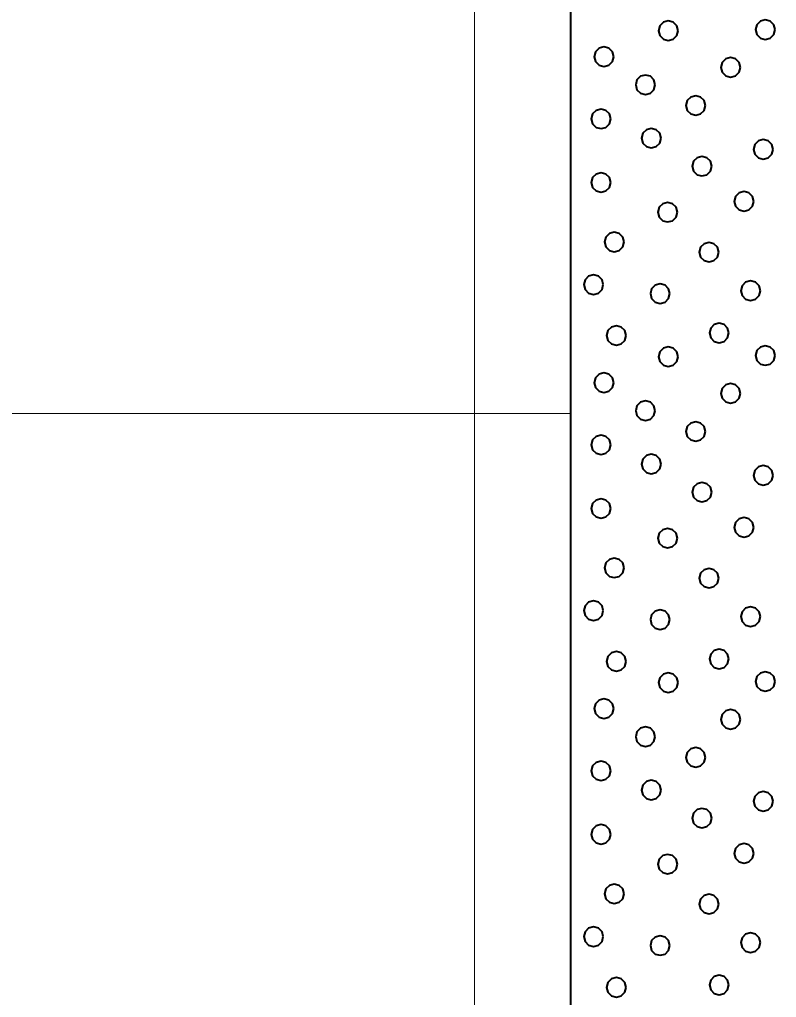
# Model space of a CAD drawing. Extents: x -582 to 653, y -817 to -3.
# Drawn here: x 320.25 to 326.15, y -200.02 to -192.4 of the extents above; entities that cross this region are included whole.
import ezdxf

# ---------------------------------------------------------------- set-up
doc = ezdxf.new("R2010")
doc.units = 0
doc.header["$LTSCALE"] = 0.4
doc.layers.add('27', color=7, linetype='Continuous', lineweight=40)
doc.layers.add('7', color=7, linetype='Continuous', lineweight=13)

msp = doc.modelspace()

# ---------------------------------------------------------------- linework, layer by layer
at = {"layer": '27'}
for points in [[(324.5465, -189.5729), (327.0465, -189.5729), (327.0465, -216.0729), (324.5465, -216.0729)], [(325.3833, -192.4908), (325.3731, -192.4527), (325.3452, -192.4248), (325.3071, -192.4146), (325.269, -192.4248), (325.2411, -192.4527), (325.2309, -192.4908), (325.2411, -192.5289), (325.269, -192.5568), (325.3071, -192.567), (325.3452, -192.5568), (325.3731, -192.5289)], [(326.1384, -192.4818), (326.1282, -192.4437), (326.1003, -192.4158), (326.0622, -192.4056), (326.0241, -192.4158), (325.9962, -192.4437), (325.986, -192.4818), (325.9962, -192.5199), (326.0241, -192.5478), (326.0622, -192.558), (326.1003, -192.5478), (326.1282, -192.5199)], [(324.8822, -192.6934), (324.872, -192.6553), (324.8441, -192.6274), (324.806, -192.6172), (324.7679, -192.6274), (324.74, -192.6553), (324.7298, -192.6934), (324.74, -192.7315), (324.7679, -192.7594), (324.806, -192.7696), (324.8441, -192.7594), (324.872, -192.7315)], [(325.8683, -192.7766), (325.8581, -192.7385), (325.8302, -192.7106), (325.7921, -192.7004), (325.754, -192.7106), (325.7261, -192.7385), (325.7159, -192.7766), (325.7261, -192.8147), (325.754, -192.8426), (325.7921, -192.8528), (325.8302, -192.8426), (325.8581, -192.8147)], [(325.2051, -192.9121), (325.1949, -192.874), (325.167, -192.8461), (325.1289, -192.8359), (325.0908, -192.8461), (325.0629, -192.874), (325.0527, -192.9121), (325.0629, -192.9502), (325.0908, -192.978), (325.1289, -192.9883), (325.167, -192.978), (325.1949, -192.9502)], [(325.5967, -193.0735), (325.5865, -193.0354), (325.5586, -193.0075), (325.5205, -192.9973), (325.4824, -193.0075), (325.4545, -193.0354), (325.4443, -193.0735), (325.4545, -193.1116), (325.4824, -193.1395), (325.5205, -193.1497), (325.5586, -193.1395), (325.5865, -193.1116)], [(324.8593, -193.1777), (324.8491, -193.1396), (324.8212, -193.1118), (324.7831, -193.1015), (324.745, -193.1118), (324.7171, -193.1396), (324.7069, -193.1777), (324.7171, -193.2158), (324.745, -193.2437), (324.7831, -193.2539), (324.8212, -193.2437), (324.8491, -193.2158)], [(325.2509, -193.3278), (325.2407, -193.2897), (325.2128, -193.2618), (325.1747, -193.2516), (325.1366, -193.2618), (325.1087, -193.2897), (325.0985, -193.3278), (325.1087, -193.3659), (325.1366, -193.3937), (325.1747, -193.404), (325.2128, -193.3937), (325.2407, -193.3659)], [(326.123, -193.4155), (326.1128, -193.3774), (326.0849, -193.3495), (326.0468, -193.3393), (326.0087, -193.3495), (325.9808, -193.3774), (325.9706, -193.4155), (325.9808, -193.4536), (326.0087, -193.4815), (326.0468, -193.4917), (326.0849, -193.4815), (326.1128, -193.4536)], [(325.645, -193.5464), (325.6348, -193.5083), (325.6069, -193.4804), (325.5688, -193.4702), (325.5307, -193.4804), (325.5028, -193.5083), (325.4926, -193.5464), (325.5028, -193.5845), (325.5307, -193.6124), (325.5688, -193.6226), (325.6069, -193.6124), (325.6348, -193.5845)], [(324.8593, -193.6735), (324.8491, -193.6354), (324.8212, -193.6076), (324.7831, -193.5973), (324.745, -193.6076), (324.7171, -193.6354), (324.7069, -193.6735), (324.7171, -193.7116), (324.745, -193.7395), (324.7831, -193.7497), (324.8212, -193.7395), (324.8491, -193.7116)], [(325.973, -193.821), (325.9628, -193.7829), (325.9349, -193.755), (325.8968, -193.7448), (325.8587, -193.755), (325.8308, -193.7829), (325.8206, -193.821), (325.8308, -193.8591), (325.8587, -193.887), (325.8968, -193.8972), (325.9349, -193.887), (325.9628, -193.8591)], [(325.378, -193.9049), (325.3678, -193.8668), (325.3399, -193.8389), (325.3018, -193.8287), (325.2637, -193.8389), (325.2358, -193.8668), (325.2256, -193.9049), (325.2358, -193.943), (325.2637, -193.9709), (325.3018, -193.9811), (325.3399, -193.9709), (325.3678, -193.943)], [(324.9623, -194.1363), (324.9521, -194.0982), (324.9242, -194.0703), (324.8861, -194.0601), (324.848, -194.0703), (324.8201, -194.0982), (324.8099, -194.1363), (324.8201, -194.1744), (324.848, -194.2023), (324.8861, -194.2125), (324.9242, -194.2023), (324.9521, -194.1744)], [(325.7009, -194.2164), (325.6907, -194.1783), (325.6628, -194.1504), (325.6247, -194.1402), (325.5866, -194.1504), (325.5587, -194.1783), (325.5485, -194.2164), (325.5587, -194.2545), (325.5866, -194.2824), (325.6247, -194.2926), (325.6628, -194.2824), (325.6907, -194.2545)], [(324.8008, -194.4694), (324.7906, -194.4313), (324.7627, -194.4034), (324.7246, -194.3932), (324.6865, -194.4034), (324.6587, -194.4313), (324.6484, -194.4694), (324.6587, -194.5075), (324.6865, -194.5354), (324.7246, -194.5456), (324.7627, -194.5354), (324.7906, -194.5075)], [(326.0238, -194.5164), (326.0136, -194.4783), (325.9857, -194.4504), (325.9476, -194.4402), (325.9095, -194.4504), (325.8816, -194.4783), (325.8714, -194.5164), (325.8816, -194.5545), (325.9095, -194.5824), (325.9476, -194.5926), (325.9857, -194.5824), (326.0136, -194.5545)], [(325.3195, -194.5393), (325.3093, -194.5012), (325.2814, -194.4733), (325.2433, -194.4631), (325.2052, -194.4733), (325.1773, -194.5012), (325.1671, -194.5393), (325.1773, -194.5774), (325.2052, -194.6053), (325.2433, -194.6155), (325.2814, -194.6053), (325.3093, -194.5774)], [(324.9784, -194.8655), (324.9682, -194.8274), (324.9403, -194.7996), (324.9022, -194.7893), (324.8641, -194.7996), (324.8362, -194.8274), (324.826, -194.8655), (324.8362, -194.9036), (324.8641, -194.9315), (324.9022, -194.9417), (324.9403, -194.9315), (324.9682, -194.9036)], [(325.7794, -194.846), (325.7692, -194.8079), (325.7413, -194.78), (325.7032, -194.7698), (325.6651, -194.78), (325.6372, -194.8079), (325.627, -194.846), (325.6372, -194.8841), (325.6651, -194.9119), (325.7032, -194.9222), (325.7413, -194.9119), (325.7692, -194.8841)], [(325.3833, -195.0308), (325.3731, -194.9927), (325.3452, -194.9648), (325.3071, -194.9546), (325.269, -194.9648), (325.2411, -194.9927), (325.2309, -195.0308), (325.2411, -195.0689), (325.269, -195.0968), (325.3071, -195.107), (325.3452, -195.0968), (325.3731, -195.0689)], [(326.1384, -195.0218), (326.1282, -194.9837), (326.1003, -194.9558), (326.0622, -194.9456), (326.0241, -194.9558), (325.9962, -194.9837), (325.986, -195.0218), (325.9962, -195.0599), (326.0241, -195.0878), (326.0622, -195.098), (326.1003, -195.0878), (326.1282, -195.0599)], [(324.8822, -195.2334), (324.872, -195.1953), (324.8441, -195.1674), (324.806, -195.1572), (324.7679, -195.1674), (324.74, -195.1953), (324.7298, -195.2334), (324.74, -195.2715), (324.7679, -195.2994), (324.806, -195.3096), (324.8441, -195.2994), (324.872, -195.2715)], [(325.8683, -195.3166), (325.8581, -195.2785), (325.8302, -195.2506), (325.7921, -195.2404), (325.754, -195.2506), (325.7261, -195.2785), (325.7159, -195.3166), (325.7261, -195.3547), (325.754, -195.3826), (325.7921, -195.3928), (325.8302, -195.3826), (325.8581, -195.3547)], [(325.2051, -195.4521), (325.1949, -195.414), (325.167, -195.3861), (325.1289, -195.3759), (325.0908, -195.3861), (325.0629, -195.414), (325.0527, -195.4521), (325.0629, -195.4902), (325.0908, -195.518), (325.1289, -195.5283), (325.167, -195.518), (325.1949, -195.4902)], [(325.5967, -195.6135), (325.5865, -195.5754), (325.5586, -195.5475), (325.5205, -195.5373), (325.4824, -195.5475), (325.4545, -195.5754), (325.4443, -195.6135), (325.4545, -195.6516), (325.4824, -195.6795), (325.5205, -195.6897), (325.5586, -195.6795), (325.5865, -195.6516)], [(324.8593, -195.7177), (324.8491, -195.6796), (324.8212, -195.6518), (324.7831, -195.6415), (324.745, -195.6518), (324.7171, -195.6796), (324.7069, -195.7177), (324.7171, -195.7558), (324.745, -195.7837), (324.7831, -195.7939), (324.8212, -195.7837), (324.8491, -195.7558)], [(325.2509, -195.8678), (325.2407, -195.8297), (325.2128, -195.8018), (325.1747, -195.7916), (325.1366, -195.8018), (325.1087, -195.8297), (325.0985, -195.8678), (325.1087, -195.9059), (325.1366, -195.9337), (325.1747, -195.944), (325.2128, -195.9337), (325.2407, -195.9059)], [(326.123, -195.9555), (326.1128, -195.9174), (326.0849, -195.8895), (326.0468, -195.8793), (326.0087, -195.8895), (325.9808, -195.9174), (325.9706, -195.9555), (325.9808, -195.9936), (326.0087, -196.0215), (326.0468, -196.0317), (326.0849, -196.0215), (326.1128, -195.9936)], [(325.645, -196.0864), (325.6348, -196.0483), (325.6069, -196.0204), (325.5688, -196.0102), (325.5307, -196.0204), (325.5028, -196.0483), (325.4926, -196.0864), (325.5028, -196.1245), (325.5307, -196.1524), (325.5688, -196.1626), (325.6069, -196.1524), (325.6348, -196.1245)], [(324.8593, -196.2135), (324.8491, -196.1754), (324.8212, -196.1476), (324.7831, -196.1373), (324.745, -196.1476), (324.7171, -196.1754), (324.7069, -196.2135), (324.7171, -196.2516), (324.745, -196.2795), (324.7831, -196.2897), (324.8212, -196.2795), (324.8491, -196.2516)], [(325.973, -196.361), (325.9628, -196.3229), (325.9349, -196.295), (325.8968, -196.2848), (325.8587, -196.295), (325.8308, -196.3229), (325.8206, -196.361), (325.8308, -196.3991), (325.8587, -196.427), (325.8968, -196.4372), (325.9349, -196.427), (325.9628, -196.3991)], [(325.378, -196.4449), (325.3678, -196.4068), (325.3399, -196.3789), (325.3018, -196.3687), (325.2637, -196.3789), (325.2358, -196.4068), (325.2256, -196.4449), (325.2358, -196.483), (325.2637, -196.5109), (325.3018, -196.5211), (325.3399, -196.5109), (325.3678, -196.483)], [(324.9623, -196.6763), (324.9521, -196.6382), (324.9242, -196.6103), (324.8861, -196.6001), (324.848, -196.6103), (324.8201, -196.6382), (324.8099, -196.6763), (324.8201, -196.7144), (324.848, -196.7423), (324.8861, -196.7525), (324.9242, -196.7423), (324.9521, -196.7144)], [(325.7009, -196.7564), (325.6907, -196.7183), (325.6628, -196.6904), (325.6247, -196.6802), (325.5866, -196.6904), (325.5587, -196.7183), (325.5485, -196.7564), (325.5587, -196.7945), (325.5866, -196.8224), (325.6247, -196.8326), (325.6628, -196.8224), (325.6907, -196.7945)], [(324.8008, -197.0094), (324.7906, -196.9713), (324.7627, -196.9434), (324.7246, -196.9332), (324.6865, -196.9434), (324.6587, -196.9713), (324.6484, -197.0094), (324.6587, -197.0475), (324.6865, -197.0754), (324.7246, -197.0856), (324.7627, -197.0754), (324.7906, -197.0475)], [(325.3195, -197.0793), (325.3093, -197.0412), (325.2814, -197.0133), (325.2433, -197.0031), (325.2052, -197.0133), (325.1773, -197.0412), (325.1671, -197.0793), (325.1773, -197.1174), (325.2052, -197.1453), (325.2433, -197.1555), (325.2814, -197.1453), (325.3093, -197.1174)], [(326.0238, -197.0564), (326.0136, -197.0183), (325.9857, -196.9904), (325.9476, -196.9802), (325.9095, -196.9904), (325.8816, -197.0183), (325.8714, -197.0564), (325.8816, -197.0945), (325.9095, -197.1224), (325.9476, -197.1326), (325.9857, -197.1224), (326.0136, -197.0945)], [(324.9784, -197.4055), (324.9682, -197.3674), (324.9403, -197.3396), (324.9022, -197.3293), (324.8641, -197.3396), (324.8362, -197.3674), (324.826, -197.4055), (324.8362, -197.4436), (324.8641, -197.4715), (324.9022, -197.4817), (324.9403, -197.4715), (324.9682, -197.4436)], [(325.7794, -197.386), (325.7692, -197.3479), (325.7413, -197.32), (325.7032, -197.3098), (325.6651, -197.32), (325.6372, -197.3479), (325.627, -197.386), (325.6372, -197.4241), (325.6651, -197.4519), (325.7032, -197.4622), (325.7413, -197.4519), (325.7692, -197.4241)], [(325.3833, -197.5708), (325.3731, -197.5327), (325.3452, -197.5048), (325.3071, -197.4946), (325.269, -197.5048), (325.2411, -197.5327), (325.2309, -197.5708), (325.2411, -197.6089), (325.269, -197.6368), (325.3071, -197.647), (325.3452, -197.6368), (325.3731, -197.6089)], [(326.1384, -197.5618), (326.1282, -197.5237), (326.1003, -197.4958), (326.0622, -197.4856), (326.0241, -197.4958), (325.9962, -197.5237), (325.986, -197.5618), (325.9962, -197.5999), (326.0241, -197.6278), (326.0622, -197.638), (326.1003, -197.6278), (326.1282, -197.5999)], [(324.8822, -197.7734), (324.872, -197.7353), (324.8441, -197.7074), (324.806, -197.6972), (324.7679, -197.7074), (324.74, -197.7353), (324.7298, -197.7734), (324.74, -197.8115), (324.7679, -197.8394), (324.806, -197.8496), (324.8441, -197.8394), (324.872, -197.8115)], [(325.8683, -197.8566), (325.8581, -197.8185), (325.8302, -197.7906), (325.7921, -197.7804), (325.754, -197.7906), (325.7261, -197.8185), (325.7159, -197.8566), (325.7261, -197.8947), (325.754, -197.9226), (325.7921, -197.9328), (325.8302, -197.9226), (325.8581, -197.8947)], [(325.2051, -197.9921), (325.1949, -197.954), (325.167, -197.9261), (325.1289, -197.9159), (325.0908, -197.9261), (325.0629, -197.954), (325.0527, -197.9921), (325.0629, -198.0302), (325.0908, -198.058), (325.1289, -198.0683), (325.167, -198.058), (325.1949, -198.0302)], [(325.5967, -198.1535), (325.5865, -198.1154), (325.5586, -198.0875), (325.5205, -198.0773), (325.4824, -198.0875), (325.4545, -198.1154), (325.4443, -198.1535), (325.4545, -198.1916), (325.4824, -198.2195), (325.5205, -198.2297), (325.5586, -198.2195), (325.5865, -198.1916)], [(324.8593, -198.2577), (324.8491, -198.2196), (324.8212, -198.1918), (324.7831, -198.1815), (324.745, -198.1918), (324.7171, -198.2196), (324.7069, -198.2577), (324.7171, -198.2958), (324.745, -198.3237), (324.7831, -198.3339), (324.8212, -198.3237), (324.8491, -198.2958)], [(325.2509, -198.4078), (325.2407, -198.3697), (325.2128, -198.3418), (325.1747, -198.3316), (325.1366, -198.3418), (325.1087, -198.3697), (325.0985, -198.4078), (325.1087, -198.4459), (325.1366, -198.4737), (325.1747, -198.484), (325.2128, -198.4737), (325.2407, -198.4459)], [(326.123, -198.4955), (326.1128, -198.4574), (326.0849, -198.4295), (326.0468, -198.4193), (326.0087, -198.4295), (325.9808, -198.4574), (325.9706, -198.4955), (325.9808, -198.5336), (326.0087, -198.5615), (326.0468, -198.5717), (326.0849, -198.5615), (326.1128, -198.5336)], [(325.645, -198.6264), (325.6348, -198.5883), (325.6069, -198.5604), (325.5688, -198.5502), (325.5307, -198.5604), (325.5028, -198.5883), (325.4926, -198.6264), (325.5028, -198.6645), (325.5307, -198.6924), (325.5688, -198.7026), (325.6069, -198.6924), (325.6348, -198.6645)], [(324.8593, -198.7535), (324.8491, -198.7154), (324.8212, -198.6876), (324.7831, -198.6773), (324.745, -198.6876), (324.7171, -198.7154), (324.7069, -198.7535), (324.7171, -198.7916), (324.745, -198.8195), (324.7831, -198.8297), (324.8212, -198.8195), (324.8491, -198.7916)], [(325.973, -198.901), (325.9628, -198.8629), (325.9349, -198.835), (325.8968, -198.8248), (325.8587, -198.835), (325.8308, -198.8629), (325.8206, -198.901), (325.8308, -198.9391), (325.8587, -198.967), (325.8968, -198.9772), (325.9349, -198.967), (325.9628, -198.9391)], [(325.378, -198.9849), (325.3678, -198.9468), (325.3399, -198.9189), (325.3018, -198.9087), (325.2637, -198.9189), (325.2358, -198.9468), (325.2256, -198.9849), (325.2358, -199.023), (325.2637, -199.0509), (325.3018, -199.0611), (325.3399, -199.0509), (325.3678, -199.023)], [(324.9623, -199.2163), (324.9521, -199.1782), (324.9242, -199.1503), (324.8861, -199.1401), (324.848, -199.1503), (324.8201, -199.1782), (324.8099, -199.2163), (324.8201, -199.2544), (324.848, -199.2823), (324.8861, -199.2925), (324.9242, -199.2823), (324.9521, -199.2544)], [(325.7009, -199.2964), (325.6907, -199.2583), (325.6628, -199.2304), (325.6247, -199.2202), (325.5866, -199.2304), (325.5587, -199.2583), (325.5485, -199.2964), (325.5587, -199.3345), (325.5866, -199.3624), (325.6247, -199.3726), (325.6628, -199.3624), (325.6907, -199.3345)], [(324.8008, -199.5494), (324.7906, -199.5113), (324.7627, -199.4834), (324.7246, -199.4732), (324.6865, -199.4834), (324.6587, -199.5113), (324.6484, -199.5494), (324.6587, -199.5875), (324.6865, -199.6154), (324.7246, -199.6256), (324.7627, -199.6154), (324.7906, -199.5875)], [(325.3195, -199.6193), (325.3093, -199.5812), (325.2814, -199.5533), (325.2433, -199.5431), (325.2052, -199.5533), (325.1773, -199.5812), (325.1671, -199.6193), (325.1773, -199.6574), (325.2052, -199.6853), (325.2433, -199.6955), (325.2814, -199.6853), (325.3093, -199.6574)], [(326.0238, -199.5964), (326.0136, -199.5583), (325.9857, -199.5304), (325.9476, -199.5202), (325.9095, -199.5304), (325.8816, -199.5583), (325.8714, -199.5964), (325.8816, -199.6345), (325.9095, -199.6624), (325.9476, -199.6726), (325.9857, -199.6624), (326.0136, -199.6345)], [(324.9784, -199.9455), (324.9682, -199.9074), (324.9403, -199.8796), (324.9022, -199.8693), (324.8641, -199.8796), (324.8362, -199.9074), (324.826, -199.9455), (324.8362, -199.9836), (324.8641, -200.0115), (324.9022, -200.0217), (324.9403, -200.0115), (324.9682, -199.9836)], [(325.7794, -199.926), (325.7692, -199.8879), (325.7413, -199.86), (325.7032, -199.8498), (325.6651, -199.86), (325.6372, -199.8879), (325.627, -199.926), (325.6372, -199.9641), (325.6651, -199.9919), (325.7032, -200.0022), (325.7413, -199.9919), (325.7692, -199.9641)]]:
    msp.add_lwpolyline(points, close=True, dxfattribs=at)
at = {"layer": '7'}
for p, q in [((323.7965, -315.4816), (323.7965, -169.1034)), ((291.6465, -195.4729), (324.5465, -195.4729))]:
    msp.add_line(p, q, dxfattribs=at)

doc.saveas('drawing.dxf')
